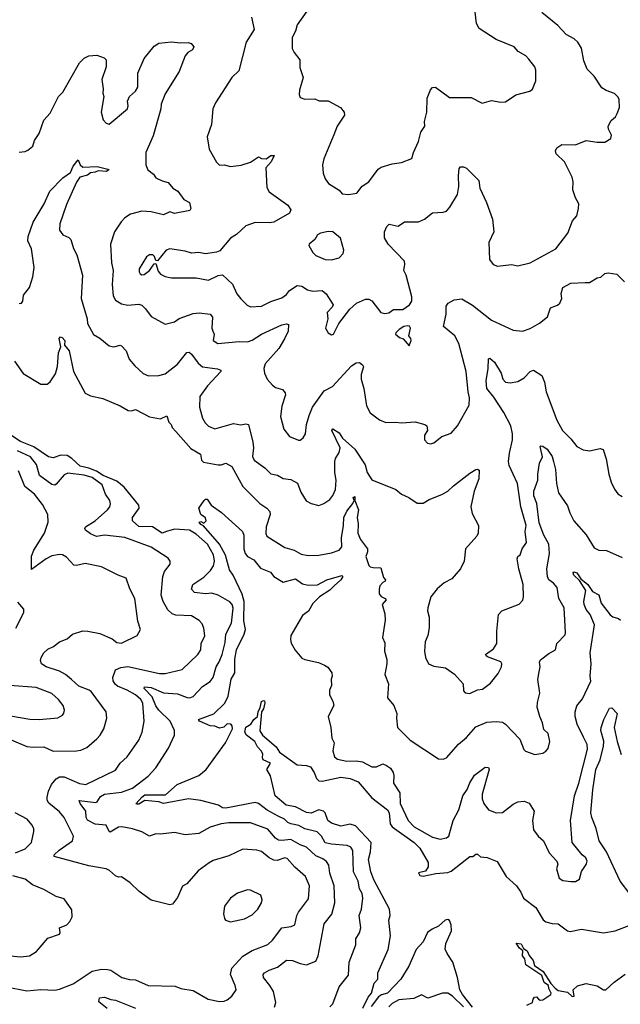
# Model space of a CAD drawing. Extents: x 1245515 to 1420776, y 606314 to 671314.
# Tile 258 of 385: x 1347229 to 1351094, y 640183 to 646519. Entities that reach past the tile are written whole.
import ezdxf

# ---------------------------------------------------------------- set-up
doc = ezdxf.new("R2010")
doc.units = 0

msp = doc.modelspace()

# ---------------------------------------------------------------- linework, layer by layer
at = {"layer": '0CON10XD'}
for points in [[(1349345, 645393.8), (1349397.9, 645402.1), (1349432.4, 645447.6), (1349475, 645475.8), (1349535, 645556.2), (1349555, 645570.8), (1349625, 645592.5), (1349685, 645600), (1349753.3, 645626.7), (1349763.3, 645665), (1349795.7, 645735), (1349810.8, 645795), (1349836, 645835), (1349833.8, 645865), (1349849.2, 645925), (1349851.9, 646015), (1349872.2, 646067.8), (1349885, 646083.3), (1349905, 646086), (1349995, 646019.2), (1350135, 646018.6), (1350205, 645982.5), (1350265, 646000), (1350325, 645988.8), (1350355, 645990), (1350422.5, 646035), (1350511.7, 646058.3), (1350528.3, 646071.7), (1350551.2, 646125), (1350550, 646195), (1350543.3, 646215), (1350505.8, 646265.8), (1350485.8, 646285.8), (1350437.5, 646315), (1350410, 646345), (1350295, 646391.4), (1350185, 646462.5), (1350169.2, 646495), (1350152.3, 646642.3)], [(1348720, 646535), (1348738, 646455), (1348687.5, 646375), (1348639.3, 646190.7), (1348595, 646148), (1348488.8, 645985), (1348472.5, 645945), (1348462.5, 645845), (1348436, 645765), (1348448.8, 645685), (1348495, 645603.3), (1348515, 645582), (1348545, 645586), (1348585, 645574.5), (1348655, 645582.7), (1348715, 645601.5), (1348765, 645635.8), (1348785.7, 645625.7), (1348815.8, 645624.2), (1348845, 645645.7), (1348867.5, 645645), (1348846.7, 645605), (1348813.6, 645566.4), (1348820.3, 645440.3), (1348835, 645412), (1348955.6, 645325), (1348974.4, 645295), (1348965.7, 645275), (1348865, 645217.1), (1348835, 645212.3), (1348745.5, 645214.5), (1348685, 645193.1), (1348625, 645135.8), (1348585, 645113.3), (1348517.5, 645032.5), (1348495, 645022.5), (1348425, 645012.9), (1348381.7, 645021.7), (1348335, 645015.8), (1348295, 645030), (1348195, 645044.3), (1348172, 645035), (1348115, 644967.5), (1348105, 644970), (1348096.2, 644995), (1348085.8, 645005.8), (1348064.5, 645005.5), (1348045, 644994), (1347998.8, 644915), (1347997.3, 644897.3), (1348005, 644882.9), (1348015, 644877.1), (1348029.8, 644880.2), (1348065.4, 644904.6), (1348095, 644947.5), (1348105, 644950), (1348121.3, 644901.3), (1348135, 644882), (1348165, 644866.2), (1348205, 644858), (1348365, 644857.1), (1348445, 644843.3), (1348506.1, 644873.9), (1348535, 644876.2), (1348597.6, 644817.6), (1348626.9, 644755), (1348652.2, 644722.2), (1348692.5, 644682.5), (1348715, 644671.9), (1348785.4, 644674.6), (1348845, 644705.6), (1348915, 644728.5), (1348945, 644751.1), (1348965, 644777.1), (1349015, 644808.1), (1349045, 644804.4), (1349081.6, 644781.6), (1349115, 644771.1), (1349175, 644777.1), (1349200.5, 644755), (1349246, 644685), (1349240.5, 644669.5), (1349207.1, 644635), (1349212.5, 644595), (1349196, 644535), (1349215, 644503.8), (1349235, 644491.2), (1349247.5, 644495), (1349264, 644526), (1349283.3, 644565), (1349354.6, 644655.4), (1349396.1, 644693.9), (1349455, 644720), (1349475, 644721.1), (1349495, 644710), (1349552.5, 644635), (1349579.3, 644629.3), (1349605, 644633.8), (1349635, 644654), (1349695, 644653.8), (1349738.1, 644685), (1349751.7, 644708.3), (1349753.3, 644735), (1349716, 644875), (1349700.8, 644905), (1349708.1, 644945), (1349704.4, 644964.4), (1349599.5, 645075), (1349577.1, 645115), (1349576, 645155), (1349591.2, 645188.8), (1349607.7, 645202.3), (1349665, 645190), (1349705, 645218), (1349795, 645218), (1349835, 645236.2), (1349885, 645276), (1349955, 645280.8), (1349975, 645288), (1349997.6, 645312.4), (1350045.4, 645394.6), (1350054.7, 645445), (1350053.7, 645513.7), (1350058, 645562), (1350065, 645572.5), (1350085, 645573.3), (1350105, 645563.8), (1350184, 645485), (1350190, 645435), (1350233.3, 645343.3), (1350272.5, 645235), (1350279.7, 645155), (1350247.8, 645085), (1350251.5, 644975), (1350275, 644944), (1350303.5, 644933.5), (1350394, 644944), (1350435, 644936), (1350514.3, 644954.3), (1350678.8, 645045), (1350755.5, 645144.5), (1350785.8, 645224.2), (1350813.9, 645256.1), (1350826, 645305), (1350826.7, 645335), (1350805, 645372.5), (1350789.2, 645425), (1350791.4, 645475), (1350783.3, 645506.7), (1350734.2, 645605), (1350680.8, 645655), (1350678, 645675), (1350685.9, 645694.1), (1350717.5, 645715), (1350805, 645713.6), (1350875, 645741.4), (1350945, 645730.8), (1350995, 645731.2), (1351033.3, 645755), (1351037.1, 645775), (1351017.1, 645815), (1351015.8, 645835), (1351035, 645870), (1351063.3, 645895), (1351074.3, 645915.7), (1351088, 645955), (1351086.7, 646005), (1351080.7, 646020.7), (1351057.5, 646045), (1351003.2, 646063.2), (1350975, 646081.2), (1350925.6, 646155.6), (1350880, 646200), (1350859.4, 646255), (1350844.3, 646335), (1350821.4, 646375), (1350798, 646395), (1350745, 646423.1), (1350691.9, 646481.9), (1350590, 646565)], [(1349076.2, 646575), (1349014.1, 646485.9), (1349004.2, 646445), (1348982.7, 646405), (1348983.1, 646333.1), (1348995, 646308), (1349031.7, 646261.7), (1349031.7, 646211.7), (1349053.6, 646146.4), (1349030, 646065), (1349028.3, 646038.3), (1349035, 646017.5), (1349065, 646008.8), (1349129.3, 646009.3), (1349157, 645997), (1349215, 645996.2), (1349293.9, 645953.9), (1349316.7, 645925), (1349318.9, 645905), (1349272.7, 645835), (1349251.3, 645778.7), (1349187.3, 645622.7), (1349178, 645585), (1349181.7, 645531.7), (1349193.8, 645495), (1349216.7, 645465), (1349285, 645422.5), (1349305, 645397.5), (1349345, 645393.8)], [(1347225, 645666.7), (1347265, 645671.2), (1347280.8, 645679.2), (1347314.2, 645705.8), (1347325, 645742.5), (1347353.9, 645786.1), (1347385, 645872.5), (1347425, 645917.5), (1347478.8, 646025), (1347507.4, 646052.6), (1347615, 646241.2), (1347645, 646272), (1347675, 646286.2), (1347725, 646291.2), (1347773.6, 646273.6), (1347785, 646260), (1347786.2, 646215), (1347758.8, 646135), (1347766.2, 646075), (1347763.6, 646046.4), (1347770, 646025), (1347754.5, 645924.5), (1347766, 645875), (1347785, 645853.8), (1347805, 645847.5), (1347923.1, 645945), (1347927.5, 645965), (1347923.8, 645995), (1347936.2, 646025), (1347975, 646060), (1347988.9, 646085), (1347988.6, 646175), (1348030.4, 646269.6), (1348095, 646349.2), (1348125, 646368.1), (1348205, 646377.3), (1348265, 646369.4), (1348313, 646373), (1348332, 646365), (1348350, 646345), (1348341.2, 646325), (1348312.1, 646307.9), (1348293, 646287), (1348255, 646186.2), (1348165, 646042), (1348140, 645975), (1348137.1, 645945), (1348087.9, 645772.1), (1348040, 645665), (1348040, 645585), (1348054, 645554), (1348090, 645525), (1348105, 645502), (1348145, 645481.4), (1348185, 645470.8), (1348215, 645436), (1348246.7, 645415), (1348285, 645362.5), (1348321.7, 645341.7), (1348331.2, 645305), (1348325, 645291.2), (1348225, 645271.1), (1348195, 645282.5), (1348155, 645262.5), (1348075, 645282.9), (1348015, 645287.1), (1347942.4, 645267.6), (1347905, 645243.1), (1347881.4, 645218.6), (1347838.8, 645155), (1347814.5, 645075), (1347820, 644955), (1347831.5, 644905), (1347823.6, 644815), (1347831.2, 644741.2), (1347845.8, 644715), (1347885, 644691.1), (1347925, 644682.7), (1347995, 644687.9), (1348015, 644681.1), (1348038.9, 644658.9), (1348075, 644610), (1348165, 644560), (1348225, 644574.2), (1348255, 644595.6), (1348345, 644628.2), (1348385, 644633.8), (1348454.5, 644624.5), (1348470.9, 644605), (1348466.4, 644535), (1348472.7, 644515), (1348479.6, 644495), (1348473.8, 644455), (1348503.3, 644435), (1348640.9, 644449.1), (1348695, 644447.1), (1348725, 644456.2), (1348785, 644495.3), (1348915, 644555.4), (1348945, 644562.5), (1348957.9, 644557.9), (1348957.1, 644515), (1348933.6, 644466.4), (1348896, 644404), (1348808.8, 644305), (1348801.1, 644275), (1348805.4, 644245), (1348822.7, 644205), (1348855, 644168.1), (1348875, 644153.3), (1348919.5, 644139.5), (1348937.3, 644117.3), (1348938.6, 644105), (1348915, 644032.5), (1348907.8, 643965), (1348929.2, 643885), (1348965, 643836.2), (1349022.7, 643812.7), (1349035, 643814.2), (1349052.7, 643827.3), (1349067.5, 643855), (1349074.1, 643914.1), (1349092.1, 643972.1), (1349113.8, 644025), (1349189.4, 644130.6), (1349241.7, 644158.3), (1349365, 644291.2), (1349395, 644310), (1349415, 644312.5), (1349435, 644297.5), (1349441.2, 644285), (1349426.2, 644235), (1349425.5, 644205), (1349443.8, 644145), (1349461.5, 644035), (1349485, 643990), (1349543.8, 643943.8), (1349585, 643927.5), (1349649.4, 643929.4), (1349685, 643924.2), (1349775, 643931.9), (1349836, 643915), (1349848.6, 643905), (1349852.5, 643875), (1349834, 643845), (1349833.3, 643815), (1349853.9, 643793.9), (1349875, 643790), (1349893.6, 643796.4), (1349945, 643836.7), (1350005, 643858.8), (1350045.8, 643905), (1350120.5, 644039.5), (1350124.2, 644085), (1350115.8, 644124.2), (1350103.1, 644255), (1350056, 644435), (1350029.1, 644485), (1349955.5, 644545), (1349974, 644625), (1349972.9, 644675), (1349986.5, 644695), (1350025, 644716.2), (1350075, 644722.9), (1350142.6, 644682.6), (1350265, 644585.6), (1350405, 644521.4), (1350465, 644515.8), (1350515, 644531.4), (1350575, 644565.8), (1350625, 644608), (1350645.6, 644664.4), (1350688.9, 644681.1), (1350705.6, 644694.4), (1350718.6, 644725), (1350713.2, 644756.8), (1350725, 644796.2), (1350775, 644823.8), (1350867, 644827), (1350895, 644827.5), (1350945, 644858.8), (1350968, 644862), (1350994.3, 644885.7), (1351015, 644890), (1351072.4, 644882.4), (1351121.7, 644831.7)], [(1347225, 644692.9), (1347240, 644695), (1347248.6, 644708.6), (1347253.3, 644746.7), (1347291.5, 644795), (1347313.3, 644865), (1347321.6, 644925), (1347305.3, 645045), (1347282, 645095), (1347283.3, 645125), (1347315, 645215.7), (1347386.9, 645335), (1347424.2, 645415), (1347507.8, 645502.2), (1347556.9, 645535), (1347573, 645577), (1347605, 645617.5), (1347618.1, 645585), (1347635, 645571.1), (1347727.5, 645575), (1347805.5, 645555), (1347787.5, 645542.5), (1347735, 645547.3), (1347715, 645537.9), (1347685.3, 645534.7), (1347665, 645519.4), (1347616, 645505), (1347595, 645473.3), (1347529.4, 645330.6), (1347487.1, 645205), (1347486, 645165), (1347506.7, 645135), (1347545, 645117.5), (1347558, 645105), (1347576.3, 645046.3), (1347596.5, 645005), (1347634.4, 644875), (1347623.8, 644725), (1347663.1, 644595), (1347665.8, 644565), (1347705, 644494.2), (1347745, 644470), (1347805, 644420.6), (1347835, 644414.4), (1347875, 644423.8), (1347885, 644420), (1347915, 644387.5), (1347933.3, 644335), (1347970.7, 644290.7), (1348022.8, 644242.8), (1348058.3, 644228.3), (1348125, 644228.5), (1348165, 644240), (1348245, 644301.5), (1348305, 644377.5), (1348320.5, 644380.5), (1348335, 644366.2)], [(1349235, 644974), (1349285, 644986.2), (1349310, 645015), (1349314, 645035), (1349292.6, 645112.6), (1349245, 645154), (1349215, 645155.8), (1349165, 645145.4), (1349145.6, 645135), (1349128.8, 645105), (1349092.5, 645075), (1349090, 645065), (1349115, 645020), (1349135, 645002), (1349195, 644976.2), (1349235, 644974)], [(1349735, 644420), (1349747.5, 644455), (1349746.7, 644466.7), (1349732.5, 644485), (1349743.8, 644535), (1349737.5, 644547.5), (1349725, 644550), (1349702, 644545), (1349670, 644525), (1349650, 644505), (1349647.5, 644495), (1349673.9, 644473.9), (1349696.2, 644466.2), (1349735, 644420)], [(1347195, 644321.2), (1347252.6, 644242.6), (1347364.5, 644174.5), (1347405, 644173.8), (1347425, 644188.8), (1347460, 644240), (1347472.5, 644287.5), (1347479.2, 644375), (1347494, 644415), (1347483.5, 644466.5), (1347492.1, 644477.9), (1347503.3, 644475), (1347519.4, 644455), (1347517.5, 644425), (1347547.3, 644387.3), (1347575.7, 644255), (1347651.2, 644115), (1347685, 644098.9), (1347765, 644081.1), (1347875, 644034.4), (1347927.5, 644005), (1347947.7, 644002.3), (1347975, 644010), (1348065, 643962.5), (1348135, 643951.2), (1348175, 643970), (1348189.3, 643929.3), (1348203.6, 643913.6), (1348210, 643895), (1348235, 643870), (1348330.5, 643760.5), (1348392.2, 643722.2), (1348399.5, 643685), (1348411.9, 643671.9), (1348505.7, 643654.3), (1348525, 643654.3), (1348555, 643665.6), (1348595, 643644.4), (1348665.6, 643515), (1348775, 643406.7), (1348820, 643375), (1348838, 643355), (1348840.6, 643335), (1348814.6, 643255), (1348813.4, 643213.4), (1348820, 643195), (1348935, 643122.1), (1348995.5, 643105.5), (1349040.7, 643080.7), (1349085, 643070.9), (1349155, 643072.7), (1349235, 643087.8), (1349285, 643104.4), (1349302.8, 643127.2), (1349298.9, 643185), (1349313.3, 643265), (1349314.8, 643315.2)], [(1348335, 644366.2), (1348378.1, 644308.1), (1348406, 644286), (1348502.7, 644272.7), (1348524, 644264), (1348524.2, 644255), (1348437, 644163), (1348388, 644095), (1348385.3, 644025), (1348404.6, 643954.6), (1348422.2, 643925), (1348445, 643903.8), (1348485, 643886.1), (1348605, 643920.5), (1348652.6, 643912.6), (1348685, 643918.5), (1348700.8, 643915), (1348729.8, 643799.8), (1348733.3, 643763.3), (1348727.9, 643707.9), (1348737.1, 643685), (1348807.1, 643635), (1348845, 643597.1), (1348887.3, 643587.3), (1348925, 643565.7), (1348975, 643560.6), (1349017.3, 643537.3), (1349038.3, 643478.3), (1349073.4, 643423.4), (1349105, 643406), (1349155, 643393.3), (1349186.7, 643405), (1349225, 643432.5), (1349245, 643457.5), (1349260.8, 643495), (1349264.7, 643555), (1349256.9, 643605), (1349257.8, 643675), (1349261.5, 643695), (1349284.5, 643735), (1349290.5, 643765), (1349236.7, 643875), (1349245, 643886.7), (1349285, 643860), (1349305.8, 643825.8), (1349386, 643755), (1349451.2, 643655), (1349466, 643605), (1349495, 643558.8), (1349650, 643495), (1349685, 643466.7), (1349732.5, 643445), (1349787.3, 643407.3), (1349825, 643408), (1349865, 643431.4), (1349946.4, 643463.6), (1349985, 643486), (1350019.6, 643520.4), (1350125, 643600.8), (1350165, 643623.8), (1350175, 643626.7), (1350185, 643620), (1350184.2, 643565), (1350154.6, 643485.4), (1350131.4, 643385), (1350141.2, 643341.2), (1350180.8, 643265), (1350179.2, 643215), (1350170, 643195), (1350098.6, 643115), (1350089.2, 643035), (1350065.7, 642985), (1350009.6, 642920.4), (1349961.2, 642895), (1349915, 642857.5), (1349875.8, 642805), (1349856, 642735), (1349854, 642715), (1349864.2, 642675), (1349863.1, 642605), (1349854.5, 642555.5), (1349838.6, 642515), (1349834.3, 642455), (1349840.8, 642415), (1349860, 642375), (1349895, 642358.5), (1349968.8, 642348.8), (1350026.8, 642306.8), (1350082, 642245), (1350085, 642200), (1350095, 642186.7), (1350125, 642184), (1350175, 642205.7), (1350208.2, 642211.8), (1350259.7, 642250.3), (1350308.8, 642311.2), (1350330, 642355), (1350330.8, 642375), (1350325, 642385.8), (1350239.3, 642419.3), (1350230, 642425), (1350227.5, 642435), (1350278.9, 642471.1), (1350299.4, 642505), (1350298.5, 642585), (1350309.3, 642690.7), (1350331.2, 642715), (1350442.3, 642757.7), (1350465.8, 642784.2), (1350472, 642805), (1350469.6, 642885), (1350441.5, 642985), (1350430.6, 643049.4), (1350433.8, 643065), (1350448.8, 643075), (1350462.2, 643115), (1350489.7, 643155), (1350481.3, 643225), (1350488.4, 643265), (1350453.8, 643385), (1350432.8, 643535), (1350405.2, 643595.2), (1350379.9, 643649.9), (1350374.6, 643675), (1350380.5, 643729.5), (1350400.8, 643815), (1350401.3, 643855), (1350388.9, 643905), (1350345, 643991.9), (1350280.6, 644090.6), (1350235.7, 644145), (1350231.2, 644195), (1350243.1, 644275), (1350245, 644336.7), (1350255, 644341.2), (1350283.5, 644315), (1350326.4, 644245), (1350337.5, 644205), (1350355.7, 644185.7), (1350385, 644181.9), (1350435, 644190), (1350475.3, 644214.7), (1350515, 644255.7), (1350535, 644263.8), (1350589.3, 644229.3), (1350607.1, 644187.1), (1350616, 644125), (1350685, 643941.2), (1350721.4, 643875), (1350775, 643822), (1350815, 643772), (1350855, 643750.8), (1350895, 643744.2), (1350965, 643758.8), (1350983, 643753), (1351004, 643694), (1351019.2, 643595), (1351035, 643542.5), (1351057.3, 643497.3), (1351078.3, 643468.3), (1351105, 643450)], [(1348868.2, 640165), (1348876.4, 640195), (1348861.9, 640265), (1348839.4, 640305), (1348798.9, 640355), (1348796.9, 640375), (1348804.2, 640385), (1348835, 640402.9), (1348889, 640421), (1348945, 640467.3), (1348985, 640465.4), (1349035, 640444.6), (1349075, 640436.5), (1349135, 640461.2), (1349150.5, 640495), (1349188.3, 640701.7), (1349237.9, 640762.1), (1349258.1, 640835), (1349253.1, 640945), (1349225.8, 641025.8), (1349217.7, 641077.7), (1349202.7, 641102.7), (1349179.9, 641119.9), (1349135, 641138.2), (1349075, 641193.5), (1349035, 641208.5), (1348975, 641244.2), (1348915, 641236.1), (1348895, 641239.6), (1348875, 641251.8), (1348825, 641309.3), (1348715, 641351.6), (1348575, 641350.5), (1348525, 641344), (1348455, 641322.7), (1348381.3, 641281.3), (1348295, 641273.1), (1348225, 641289.4), (1348135, 641278.6), (1348105, 641280.6), (1348065, 641265.8), (1348015, 641292.2), (1347955, 641312.5), (1347885.5, 641325.5), (1347865, 641321.8), (1347811.7, 641291.7), (1347804.5, 641294.5), (1347786, 641336), (1347715, 641342), (1347665, 641367.1), (1347657.7, 641385), (1347654.7, 641425), (1347618.6, 641475), (1347612.9, 641495), (1347718.9, 641481.1), (1347727.1, 641485), (1347749.6, 641520.4), (1347775, 641535.4), (1347885, 641548), (1347955, 641573.8), (1348055, 641651.4), (1348106, 641705), (1348187.8, 641832.2), (1348224.5, 641915), (1348225.4, 641945), (1348196.8, 642005), (1348123.5, 642075), (1348104.6, 642104.6), (1348081.5, 642161.5), (1348030.5, 642215), (1348032, 642225), (1348075, 642221.3), (1348155, 642188.2), (1348245, 642180.4), (1348306.9, 642156.9), (1348325, 642155.5), (1348345, 642163.1), (1348405, 642227.9), (1348455, 642259.6), (1348475, 642285.7), (1348493.2, 642355), (1348513.8, 642386.2), (1348532.5, 642435), (1348551.3, 642511.3), (1348554.7, 642565), (1348591.1, 642635), (1348602.4, 642732.4), (1348595.5, 642755.5), (1348582.2, 642772.2), (1348506.4, 642816.4), (1348465, 642827.7), (1348424.7, 642825.3), (1348355, 642833.6), (1348335.6, 642855), (1348344.4, 642885), (1348415, 642932.5), (1348457.5, 642975), (1348475.9, 643005), (1348482.2, 643035), (1348476.2, 643075), (1348436.7, 643145), (1348365, 643209), (1348322.5, 643235), (1348225, 643239.6), (1348173.9, 643226.1), (1348145, 643215.6), (1348084.8, 643254.8), (1347996.9, 643256.9), (1347954.2, 643294.2), (1347955.3, 643315), (1347997.1, 643375), (1347996.9, 643395), (1347900.5, 643510.5), (1347855, 643550.2), (1347766.6, 643585), (1347723.2, 643613.2), (1347675, 643632.1), (1347617.5, 643645), (1347565, 643696.3), (1347535, 643715.2), (1347492.9, 643717.1), (1347445, 643700), (1347415, 643706.2), (1347321.3, 643771.4), (1347234.4, 643805), (1347165, 643849.5)], [(1349314.8, 643315.2), (1349335, 643355.5), (1349372.5, 643405), (1349382.5, 643425), (1349374, 643445), (1349385, 643450), (1349386.7, 643425), (1349408.8, 643365), (1349400.6, 643315), (1349407.2, 643275), (1349404.1, 643215), (1349422.1, 643175), (1349467.5, 643115), (1349468, 643095), (1349456, 643065), (1349475, 643007.5), (1349485, 642997.5), (1349503.6, 642993.6), (1349552.5, 642992.5), (1349570.5, 642930.5), (1349582.5, 642915), (1349580, 642905), (1349565, 642897.5), (1349546.7, 642875), (1349543.3, 642855), (1349543.3, 642825), (1349555, 642807.5), (1349580, 642795), (1349586.7, 642785), (1349562, 642755), (1349578.1, 642695), (1349581.4, 642655), (1349564.3, 642544.3), (1349578.3, 642508.3), (1349576, 642455), (1349592.3, 642402.3), (1349592.5, 642375), (1349578.1, 642305), (1349601.9, 642245), (1349595.6, 642155), (1349635.8, 642105), (1349656.7, 642055), (1349653.3, 642025), (1349660, 641965), (1349741.7, 641881.7), (1349925, 641763.3), (1349955, 641760), (1349975, 641770), (1350052.7, 641857.3), (1350105, 641900.6), (1350165, 641967.9), (1350235, 641998.2), (1350295, 642003.5), (1350335, 641997.8), (1350355.4, 641985.4), (1350448.5, 641888.5), (1350473.7, 641823.7), (1350485, 641812), (1350545, 641790), (1350595, 641800), (1350615, 641811.2), (1350630.5, 641829.5), (1350640.8, 641875), (1350630, 641925), (1350602.3, 641952.3), (1350594.3, 641995), (1350575.6, 642035.6), (1350560, 642095), (1350560.8, 642125), (1350575.6, 642185), (1350562.7, 642272.7), (1350572.6, 642322.6), (1350579.1, 642355), (1350574.6, 642385.4), (1350580.2, 642399.8), (1350635, 642440.6), (1350677, 642463), (1350685.6, 642504.4), (1350738.8, 642561.2), (1350742, 642575), (1350732.7, 642735), (1350697.5, 642795), (1350688, 642865), (1350665, 642892.9), (1350634.3, 642914.3), (1350625.9, 642935), (1350620.8, 642985), (1350637.9, 643085), (1350633.7, 643143.6), (1350602, 643202), (1350572.3, 643282.3), (1350555.9, 643405), (1350536.6, 643455), (1350538.1, 643485), (1350564.1, 643555), (1350563.5, 643595), (1350573.9, 643665), (1350592.9, 643705), (1350578.3, 643771.7), (1350583.2, 643776.8), (1350595, 643774.4), (1350624.2, 643755), (1350655, 643708.8), (1350665, 643676.7), (1350677.5, 643625), (1350684.3, 643535), (1350697.1, 643475), (1350755, 643391.2), (1350768.9, 643345), (1350795, 643294.2), (1350873.3, 643203.3), (1350925, 643120), (1350955, 643106.2), (1351005, 643103.8), (1351105, 643058.8)], [(1347145, 640296), (1347275, 640269.7), (1347365, 640278.8), (1347455, 640274.5), (1347485, 640280.4), (1347572.5, 640315), (1347695, 640396.5), (1347755, 640408.2), (1347795, 640407.5), (1347815, 640403.1), (1347885.6, 640355.6), (1347935, 640342.5), (1347975, 640340), (1348055, 640304.4), (1348229.1, 640299.1), (1348266.1, 640283.9), (1348345, 640272.5), (1348442.5, 640215), (1348515, 640200.8), (1348545, 640202.9), (1348565, 640211.4), (1348594, 640235), (1348622.5, 640275), (1348615, 640303.3), (1348586.2, 640375), (1348595, 640416.2), (1348665, 640493.1), (1348725, 640528.9), (1348825, 640567.3), (1348855, 640595.5), (1348915, 640674.5), (1348976.2, 640683.8), (1348999.2, 640695), (1349012.3, 640755), (1349022.3, 640775), (1349088.3, 640861.7), (1349094.6, 640945), (1349067.9, 641005), (1349000, 641065), (1348950.9, 641120.9), (1348935, 641125.3), (1348885, 641109.3), (1348865, 641109.7), (1348835.4, 641125), (1348785, 641165.5), (1348755, 641175.5), (1348665, 641181.4), (1348575, 641138.9), (1348475, 641107.5), (1348447.5, 641092.5), (1348378.5, 641041.5), (1348305, 640958.8), (1348277.3, 640942.7), (1348245, 640870), (1348212.3, 640827.7), (1348195, 640822), (1348075, 640852.9), (1347998.7, 640908.7), (1347940, 640965), (1347885, 641003.3), (1347865, 641001.2), (1347845, 641008.8), (1347806.2, 641045), (1347785.6, 641055.6), (1347674.7, 641074.7), (1347450, 641135), (1347451.2, 641145), (1347484.3, 641175), (1347570, 641235), (1347575.6, 641264.4), (1347515, 641384.4), (1347485, 641421.2), (1347417.8, 641477.8), (1347406.1, 641496.1), (1347405.4, 641515.4), (1347414.3, 641555), (1347433.2, 641596.8), (1347465, 641634.7), (1347485, 641647.6), (1347515, 641646.7), (1347615, 641604.2), (1347655, 641596.9), (1347845, 641689.5), (1347875.4, 641735), (1347920, 641775), (1347995, 641882), (1348017.5, 641935), (1348030.9, 642005), (1348021.5, 642121.5), (1348007.8, 642145), (1347973.8, 642175), (1347921.2, 642205), (1347859.5, 642229.5), (1347842.7, 642242.7), (1347830, 642265), (1347827.6, 642285), (1347845.3, 642334.7), (1347879, 642351), (1347925, 642356.5), (1348128.5, 642311.5), (1348165, 642310.9), (1348275, 642336.7), (1348375.2, 642434.8), (1348394.5, 642465), (1348396.5, 642505), (1348420.4, 642555), (1348414.3, 642604.3), (1348402.4, 642632.4), (1348383.5, 642653.5), (1348333.8, 642683.8), (1348235, 642687.3), (1348211.4, 642695), (1348181.5, 642721.5), (1348151.8, 642775), (1348139.6, 642815), (1348151.2, 642935), (1348161.1, 642968.9), (1348197.5, 643015), (1348197.1, 643035), (1348183.8, 643055), (1348075, 643124.6), (1347905, 643186.6), (1347775, 643202.5), (1347722.8, 643192.8), (1347685, 643210), (1347653.3, 643235), (1347648.5, 643245), (1347652.7, 643255), (1347714.6, 643295), (1347794.5, 643365), (1347809.6, 643385), (1347812.7, 643402.7), (1347809.2, 643425), (1347781.8, 643465), (1347759.2, 643525), (1347695, 643574.1), (1347645, 643588.9), (1347539.2, 643600.8), (1347515, 643589.6), (1347465, 643529.1), (1347454.5, 643524.5), (1347435, 643528.2), (1347357.1, 643585), (1347337.3, 643657.3), (1347297.8, 643705), (1347216.2, 643745)], [(1347175.2, 641885.2), (1347275, 641842.9), (1347315, 641836.8), (1347385, 641840), (1347445, 641811.9), (1347595, 641813.1), (1347622.4, 641817.6), (1347661.2, 641835), (1347725, 641890.8), (1347748, 641915), (1347770.8, 641955), (1347790, 642025), (1347785.7, 642065), (1347688.6, 642195), (1347675.8, 642205), (1347609.7, 642229.7), (1347562.6, 642272.6), (1347525, 642306.2), (1347485, 642326.2), (1347398.6, 642355), (1347369.5, 642375), (1347362.7, 642395), (1347366.4, 642415), (1347384.4, 642445), (1347410.8, 642469.2), (1347446, 642485), (1347486, 642515), (1347534.6, 642535.4), (1347568.8, 642565), (1347635, 642585.5), (1347667.5, 642585), (1347745, 642568.4), (1347825, 642535.4), (1347855, 642511.5), (1347885, 642506.5), (1347984.5, 642555.5), (1348005.8, 642595), (1347989.1, 642649.1), (1347969.5, 642795), (1347937.2, 642857.3), (1347915, 642925.7), (1347861.9, 642945), (1347755, 642998.6), (1347649.7, 643020.2), (1347595, 643006.4), (1347577.9, 643007.9), (1347530.3, 643060.3), (1347505, 643075.8), (1347485, 643078.4), (1347435, 643068.2), (1347399.6, 643050.4), (1347305, 642980), (1347305, 643066.7), (1347320.5, 643105), (1347389.5, 643215), (1347413.1, 643285), (1347411.1, 643335), (1347375, 643398.6), (1347325.2, 643465.2), (1347262.1, 643515), (1347222.1, 643615)], [(1349225, 640167.5), (1349244.5, 640185), (1349285, 640294.4), (1349345, 640370), (1349349.2, 640455), (1349391.9, 640565), (1349391.4, 640605), (1349416.3, 640643.7), (1349424.4, 640675), (1349412.9, 640755), (1349429.2, 640795), (1349437.7, 640865), (1349432.5, 640895), (1349416, 640926), (1349407.5, 640975), (1349377.7, 641035), (1349372.2, 641172.2), (1349360.8, 641195), (1349336.7, 641205), (1349235, 641212.7), (1349195, 641222.5), (1349171.5, 641265), (1349143.7, 641293.7), (1349065, 641312.9), (1349025, 641333), (1348973.6, 641343.6), (1348955, 641352.5), (1348932.7, 641375), (1348892.8, 641392.8), (1348821.7, 641431.7), (1348765, 641475.9), (1348745, 641481.1), (1348555, 641445.7), (1348535, 641448), (1348508.8, 641465), (1348395, 641493.8), (1348315, 641505.5), (1348155, 641474.1), (1348125, 641485.8), (1348035, 641493.8), (1347995, 641470.6), (1347980.9, 641470.9), (1347978.9, 641475), (1348015, 641516.4), (1348035, 641530.7), (1348168.4, 641531.6), (1348242.6, 641597.4), (1348382.5, 641655), (1348428.6, 641695), (1348554.4, 641865), (1348598, 641955), (1348597.5, 641975), (1348588.8, 641985), (1348565, 641988.6), (1348543.1, 641966.9), (1348515, 641960.6), (1348485, 641973.3), (1348455, 641975.3), (1348386, 642005), (1348379.2, 642015), (1348478.7, 642051.3), (1348549.5, 642120.5), (1348570, 642165), (1348590, 642275), (1348613.8, 642316.2), (1348614.2, 642405), (1348623.5, 642465), (1348672.8, 642565), (1348681.2, 642595), (1348671.2, 642651.2), (1348673.4, 642775), (1348661.7, 642821.7), (1348602.9, 642945), (1348579.5, 642979.5), (1348553.3, 643073.4), (1348514.8, 643145), (1348412.9, 643262.9), (1348395, 643270.8), (1348383.8, 643285), (1348395, 643290), (1348415, 643280), (1348430, 643295), (1348425, 643312.5), (1348394, 643335), (1348382, 643375), (1348416.7, 643425), (1348425, 643433.3), (1348435, 643433.3), (1348461.2, 643395), (1348527.8, 643347.8), (1348661.9, 643225), (1348671.3, 643201.3), (1348671.4, 643115), (1348681, 643085), (1348695, 643064.8), (1348735, 643043.3), (1348779.2, 642989.2), (1348843, 642963), (1348865.3, 642935), (1348925, 642899.5), (1349005, 642921.4), (1349049, 642889), (1349085, 642879.5), (1349145, 642882), (1349205, 642913.5), (1349303.1, 642943.1), (1349307.5, 642935), (1349295.2, 642915), (1349253.3, 642875), (1349225, 642848.9), (1349157.7, 642805), (1349115, 642761.5), (1349086.8, 642713.2), (1349049.8, 642685), (1348975, 642556.7), (1348971.3, 642531.3), (1348976.1, 642506.1), (1349000.9, 642460.9), (1349045, 642411.4), (1349065, 642401.4), (1349152.3, 642382.3), (1349190, 642365), (1349213, 642353), (1349237, 642317), (1349240, 642295), (1349232.5, 642275), (1349236.2, 642235), (1349223.3, 642205), (1349223.3, 642175), (1349244.3, 642134.3), (1349250.8, 642105), (1349214.4, 642035), (1349230.6, 641965), (1349237.8, 641895), (1349253.1, 641865), (1349244.4, 641814.4), (1349254.2, 641775), (1349275, 641760), (1349335, 641747.5), (1349395, 641749.6), (1349434.1, 641744.1), (1349495, 641711.1), (1349525, 641710.5), (1349565, 641730.5), (1349590.3, 641720.3), (1349615, 641703.1), (1349631.5, 641675), (1349636.8, 641655), (1349635.5, 641605), (1349675.6, 641544.4), (1349678.4, 641475), (1349728.2, 641365), (1349767.5, 641325), (1349885, 641257.5), (1349935, 641246.7), (1349975, 641254.3), (1349990, 641265), (1350019.4, 641365), (1350055.8, 641435), (1350080.9, 641525), (1350108.8, 641565), (1350125, 641608), (1350155, 641656.7), (1350225, 641710), (1350245, 641707.5), (1350250, 641695), (1350206, 641535), (1350206.1, 641505), (1350215.4, 641475.4), (1350245, 641433.8), (1350295, 641414.2), (1350335, 641418.1), (1350375, 641446.9), (1350405, 641471.9), (1350435, 641485.6), (1350475, 641490), (1350507, 641477), (1350539.4, 641425), (1350528.6, 641365), (1350535.6, 641305), (1350565, 641265.8), (1350599.2, 641235), (1350637, 641157), (1350686.2, 641105), (1350691.2, 641085), (1350684.3, 641055), (1350701.2, 640995), (1350725, 640980), (1350775, 640972.5), (1350805, 640974), (1350831.7, 640988.3), (1350845, 641037.5), (1350875, 641083.3), (1350880.8, 641105), (1350872, 641125), (1350848.8, 641145), (1350783.3, 641225), (1350774.3, 641365), (1350798.2, 641525), (1350828, 641605), (1350882.7, 641825), (1350880, 641855), (1350857.3, 641902.7), (1350815.9, 641985), (1350803.3, 642035), (1350803.3, 642065), (1350815, 642103.3), (1350850.3, 642149.7), (1350905, 642262.5), (1350899.5, 642295), (1350907.1, 642375), (1350900.3, 642445), (1350927.7, 642625), (1350900.8, 642690.8), (1350874.1, 642724.1), (1350861.1, 642755), (1350859.2, 642775), (1350871.2, 642845), (1350831.1, 642911.1), (1350793.9, 642945), (1350790.9, 642959.1), (1350795, 642966.9), (1350815, 642958.9), (1350840.3, 642920.3), (1350885.7, 642885), (1350915, 642839.2), (1350955, 642818.1), (1350971.6, 642765), (1351028.9, 642688.9), (1351045, 642676.7), (1351083.3, 642665), (1351094.4, 642654.4)], [(1347205, 642603.3), (1347256.2, 642705), (1347256.1, 642726.1), (1347218.3, 642771.7)], [(1347170.7, 642039.3), (1347295, 642017.3), (1347355, 642015.5), (1347475, 642027.5), (1347505, 642043.8), (1347513, 642057), (1347517.1, 642075), (1347510, 642105), (1347479.2, 642145), (1347435, 642182.9), (1347335, 642221.8), (1347166.7, 642235)], [(1349437.5, 640157.5), (1349471, 640229), (1349492.5, 640255), (1349511.1, 640318.9), (1349533.1, 640345), (1349534.3, 640385), (1349599.3, 640535), (1349614.6, 640624.6), (1349605.6, 640725), (1349612.7, 640755), (1349609.4, 640795), (1349508.2, 640985), (1349488, 641035), (1349472.8, 641115), (1349486.2, 641165), (1349490, 641225), (1349390.6, 641330.6), (1349355, 641341.9), (1349295, 641330), (1349235, 641349.4), (1349212.2, 641365), (1349194.7, 641414.7), (1349185, 641425.3), (1349155, 641433.6), (1349105, 641413.8), (1349075, 641417.5), (1349005, 641453.5), (1348943.8, 641465), (1348873.8, 641525), (1348844, 641654), (1348820, 641695), (1348842.5, 641735), (1348796.9, 641756.9), (1348791.7, 641768.3), (1348793.8, 641795), (1348784, 641815), (1348760.1, 641840.1), (1348741.8, 641875), (1348689.6, 641915), (1348678.3, 641935), (1348685, 641966.2), (1348716, 641985), (1348735.3, 642014.7), (1348760, 642035), (1348763.1, 642065), (1348777.5, 642092.5), (1348785, 642130.8), (1348798.7, 642138.7), (1348805.5, 642135.5), (1348806.7, 642123.3), (1348797.5, 642085), (1348785.6, 642064.4), (1348775, 641943.3), (1348792, 641915), (1348879.7, 641839.7), (1348901.2, 641805), (1349015, 641724.4), (1349075, 641720), (1349100.8, 641710.8), (1349124.7, 641675), (1349138.2, 641635), (1349155, 641620), (1349175, 641618.5), (1349295, 641644.6), (1349355, 641636.9), (1349407.1, 641615), (1349495, 641511.9), (1349595, 641434.4), (1349606.7, 641415), (1349614, 641345), (1349625.3, 641325.3), (1349768, 641225), (1349805, 641187.8), (1349857.6, 641095), (1349858, 641068), (1349839.8, 641040.2), (1349795, 641028.5), (1349805, 641011.4), (1349825, 641008.1), (1349907.5, 641025), (1349985, 641030.4), (1350005, 641039.5), (1350125, 641133.3), (1350145.8, 641134.2), (1350165, 641150), (1350175, 641150), (1350195, 641132), (1350238, 641128), (1350301.2, 641101.2), (1350360, 641005), (1350426.4, 640945), (1350453.6, 640905), (1350470.4, 640865), (1350550, 640805), (1350597, 640727), (1350615, 640713.8), (1350655, 640702), (1350695, 640700), (1350755, 640656.7), (1350771.7, 640651.7), (1350844.2, 640665.8), (1350985, 640643.6), (1351060, 640655), (1351162, 640695)], [(1351155, 640893.1), (1351092.2, 640975), (1351004.3, 641165), (1350958.6, 641235), (1350939.7, 641315), (1350909.8, 641385), (1350903.3, 641415), (1350916.2, 641563.8), (1350936.4, 641693.6), (1350964.3, 641755.7), (1350985.7, 641844.3), (1350987, 641877), (1350969.6, 641945), (1350971.3, 641965), (1350987.5, 642015), (1351025, 642088.8), (1351040.5, 642090.5), (1351074.5, 642055), (1351054.4, 641965), (1351073.1, 641875), (1351099.9, 641789.9)], [(1347203.1, 641156.9), (1347265, 641182.7), (1347304.2, 641225), (1347320.6, 641295), (1347320, 641315), (1347308.3, 641338.3), (1347277.1, 641375), (1347200, 641415)], [(1347085, 640504.3), (1347235, 640489.2), (1347292.5, 640495), (1347338, 640522), (1347411.2, 640608.8), (1347485.7, 640634.3), (1347490, 640645), (1347486.2, 640675), (1347533.3, 640695), (1347552, 640715), (1347566.2, 640745), (1347565, 640790), (1347515, 640861.4), (1347465, 640876.7), (1347385, 640920.8), (1347311.7, 640951.7), (1347265, 640988.6), (1347185, 641009.2)], [(1348585, 640714), (1348675, 640732), (1348725, 640758), (1348762.5, 640795), (1348784.2, 640835), (1348789.2, 640855), (1348780, 640885), (1348715, 640917.5), (1348695, 640919.2), (1348630.9, 640899.1), (1348585, 640866.2), (1348546.2, 640815), (1348541.2, 640765), (1348546.1, 640736.1), (1348554.1, 640724.1), (1348585, 640714)], [(1350142.7, 640165), (1350077.7, 640245), (1350061.3, 640275), (1350047.1, 640355), (1350016.2, 640455), (1349979, 640509), (1349967, 640537), (1349970.6, 640575), (1350007.9, 640655), (1350005.8, 640695), (1349995, 640722.7), (1349985, 640729.1), (1349968.1, 640725), (1349923.3, 640686.7), (1349883.9, 640666.1), (1349854.3, 640645.7), (1349825.2, 640585), (1349780.9, 640535), (1349732.6, 640427.4), (1349681.3, 640345), (1349595, 640255.2), (1349556.4, 640243.6), (1349538.8, 640231.2), (1349491.1, 640168.9)], [(1350493, 640177), (1350530, 640195), (1350533, 640217), (1350541.7, 640228.3), (1350555, 640230), (1350566.7, 640216.7), (1350579.3, 640209.3), (1350595, 640212), (1350646.7, 640245), (1350649.4, 640255), (1350633.9, 640283.9), (1350631.1, 640305), (1350603.7, 640323.7), (1350588.7, 640368.7), (1350486.6, 640436.6), (1350480, 640475), (1350465.5, 640495), (1350467.6, 640527.6), (1350444.7, 640544.7), (1350424.3, 640575.7), (1350455, 640571.2), (1350471.1, 640541.1), (1350495, 640527.8), (1350507.4, 640497.4), (1350532.5, 640465), (1350542.1, 640432.1), (1350597.5, 640395), (1350647.6, 640317.6), (1350675, 640287.7), (1350695, 640271.5), (1350755, 640260), (1350785, 640232.2), (1350798, 640235), (1350790, 640275), (1350818.3, 640301.7), (1350875, 640317.5), (1350945, 640301.2), (1350985, 640276.2), (1351000, 640275), (1351054.5, 640325.5), (1351125, 640377.1)], [(1347793.1, 640155), (1347738.8, 640198.8), (1347743.8, 640225), (1347775, 640229.6), (1347815, 640213.3), (1347845, 640210), (1347975, 640158.2)], [(1350085, 640167.3), (1350015, 640235.8), (1349985, 640255.3), (1349950, 640255), (1349855, 640221.5), (1349815, 640243.1), (1349765, 640220), (1349668.7, 640211.3), (1349625, 640187.8), (1349605, 640166.9)]]:
    msp.add_lwpolyline(points, dxfattribs=at)

doc.saveas('drawing.dxf')
